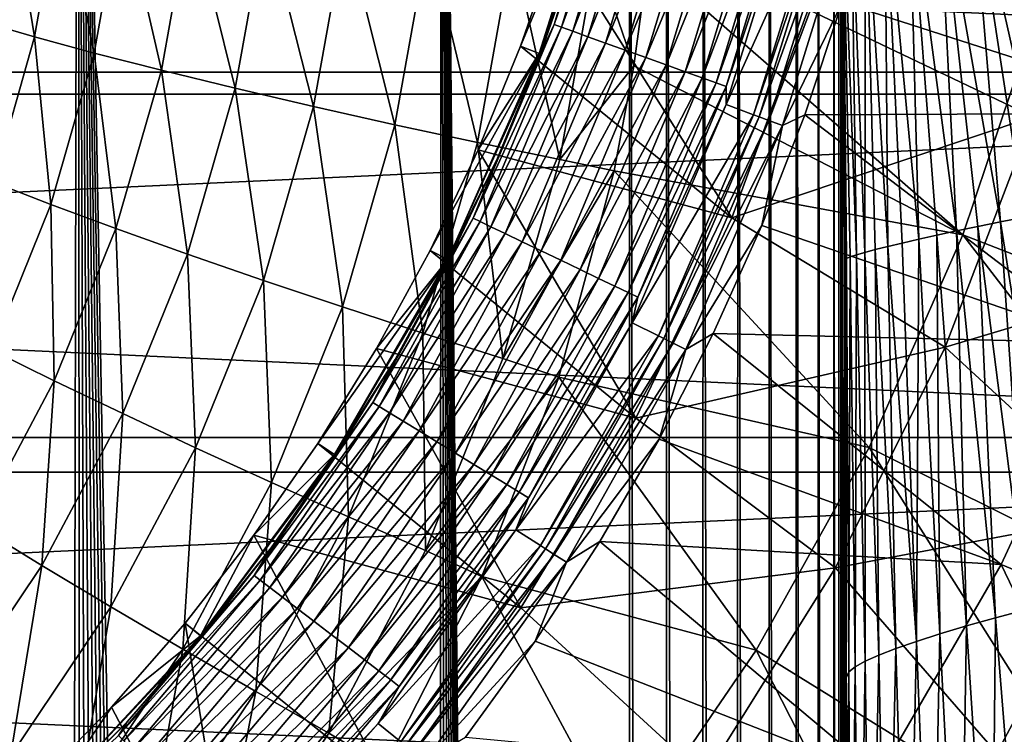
# Model space of a CAD drawing. Header units: metres. Extents: x -22 to 22, y 0 to 204.
# Tile 446 of 497: x 7.25 to 12.35, y 174.38 to 178.07. Entities that reach past the tile are written whole.
import ezdxf

# ---------------------------------------------------------------- set-up
doc = ezdxf.new("R2010")
doc.units = ezdxf.units.M
doc.layers.add('solid_002_SW0002', color=7, linetype='CONTINUOUS')
doc.layers.add('solid_002_SW0002_01', color=7, linetype='CONTINUOUS')

msp = doc.modelspace()

# ---------------------------------------------------------------- linework, layer by layer
at = {"layer": 'solid_002_SW0002'}
for points in [[(20.910084, 179.721817, 0.72), (-20.910084, 179.721817, 0.72), (-20.64257, 177.802536, 0.72)], [(21.333294, 177.689209), (-21.333294, 177.689209), (-21.608246, 179.66391)], [(21.608246, 179.66391), (21.333294, 177.689209), (-21.608246, 179.66391)], [(20.64257, 177.802536, 0.72), (-20.64257, 177.802536, 0.72), (-20.197836, 175.91188, 0.72)], [(20.874525, 175.732819), (-20.874525, 175.732819), (-21.333294, 177.689209)], [(21.333294, 177.689209), (20.874525, 175.732819), (-21.333294, 177.689209)], [(20.197836, 175.91188, 0.72), (-20.197836, 175.91188, 0.72), (-19.582014, 174.07486, 0.72)], [(20.239058, 173.833023), (-20.239056, 173.833023), (-20.874525, 175.732819)], [(20.874525, 175.732819), (20.239058, 173.833023), (-20.874525, 175.732819)]]:
    msp.add_3dface(points, dxfattribs=at)
at = {"layer": 'solid_002_SW0002_01'}
for points in [[(10.405606, 86.164307, 275.044769), (10.405617, 182.752945, 262.328644), (9.430969, 182.73764, 262.212341)], [(10.593456, 86.165062, 275.050476), (10.405617, 182.752945, 262.328644), (10.405606, 86.164307, 275.044769)], [(10.597157, 182.753616, 262.334106), (10.405617, 182.752945, 262.328644), (10.593456, 86.165062, 275.050476)], [(10.597157, 182.753616, 262.334106), (10.593456, 86.165062, 275.050476), (10.780477, 86.16111, 275.020477)], [(10.786173, 182.749451, 262.302887), (10.597157, 182.753616, 262.334106), (10.780477, 86.16111, 275.020477)], [(10.786173, 182.749451, 262.302887), (10.780477, 86.16111, 275.020477), (10.958313, 86.152588, 274.95575)], [(10.965581, 182.740601, 262.236145), (10.786173, 182.749451, 262.302887), (10.958313, 86.152588, 274.95575)], [(7.337406, 81.559441, 275.318237), (7.549795, 182.712387, 262.020508), (6.943197, 182.705444, 261.967773)], [(7.030791, 81.443855, 275.30658), (7.337406, 81.559441, 275.318237), (6.943197, 182.705444, 261.967773)], [(7.337406, 81.559441, 275.318237), (7.633447, 81.69384, 275.327606), (7.549795, 182.712387, 262.020508)], [(9.379462, 83.131706, 275.319794), (9.430969, 182.73764, 262.212341), (7.549795, 182.712387, 262.020508)], [(9.174067, 82.880623, 275.329529), (9.379462, 83.131706, 275.319794), (7.549795, 182.712387, 262.020508)], [(8.951005, 82.641777, 275.336273), (9.174067, 82.880623, 275.329529), (7.549795, 182.712387, 262.020508)], [(8.712973, 82.417816, 275.340057), (8.951005, 82.641777, 275.336273), (7.549795, 182.712387, 262.020508)], [(8.462617, 82.211456, 275.340942), (8.712973, 82.417816, 275.340057), (7.549795, 182.712387, 262.020508)], [(8.197889, 82.021248, 275.33905), (8.462617, 82.211456, 275.340942), (7.549795, 182.712387, 262.020508)], [(7.920344, 81.847977, 275.334534), (8.197889, 82.021248, 275.33905), (7.549795, 182.712387, 262.020508)], [(7.633447, 81.69384, 275.327606), (7.920344, 81.847977, 275.334534), (7.549795, 182.712387, 262.020508)], [(9.379462, 83.131706, 275.319794), (9.56864, 83.396965, 275.306793), (9.430969, 182.73764, 262.212341)], [(10.394617, 85.836555, 275.086517), (10.405606, 86.164307, 275.044769), (9.430969, 182.73764, 262.212341)], [(10.362921, 85.51313, 275.125061), (10.394617, 85.836555, 275.086517), (9.430969, 182.73764, 262.212341)], [(10.310513, 85.194023, 275.160431), (10.362921, 85.51313, 275.125061), (9.430969, 182.73764, 262.212341)], [(10.237163, 84.878571, 275.192749), (10.310513, 85.194023, 275.160431), (9.430969, 182.73764, 262.212341)], [(10.142421, 84.565491, 275.222137), (10.237163, 84.878571, 275.192749), (9.430969, 182.73764, 262.212341)], [(10.027577, 84.258614, 275.248383), (10.142421, 84.565491, 275.222137), (9.430969, 182.73764, 262.212341)], [(9.894053, 83.962204, 275.271118), (10.027577, 84.258614, 275.248383), (9.430969, 182.73764, 262.212341)], [(9.740889, 83.674911, 275.290527), (9.894053, 83.962204, 275.271118), (9.430969, 182.73764, 262.212341)], [(9.56864, 83.396965, 275.306793), (9.740889, 83.674911, 275.290527), (9.430969, 182.73764, 262.212341)], [(10.965581, 182.740601, 262.236145), (10.958313, 86.152588, 274.95575), (11.120454, 86.139801, 274.858612)], [(11.128661, 182.727417, 262.136383), (10.965581, 182.740601, 262.236145), (11.120454, 86.139801, 274.858612)], [(11.128661, 182.727417, 262.136383), (11.120454, 86.139801, 274.858612), (11.260962, 86.123215, 274.732605)], [(11.269304, 182.710358, 262.007324), (11.128661, 182.727417, 262.136383), (11.260962, 86.123215, 274.732605)], [(11.269304, 182.710358, 262.007324), (11.260962, 86.123215, 274.732605), (11.374691, 86.103432, 274.582397)], [(11.382239, 182.690094, 261.853851), (11.269304, 182.710358, 262.007324), (11.374691, 86.103432, 274.582397)], [(11.382239, 182.690094, 261.853851), (11.374691, 86.103432, 274.582397), (11.445098, 86.085312, 274.444763)], [(11.382239, 182.690094, 261.853851), (11.445098, 86.085312, 274.444763), (11.457478, 86.081192, 274.413452)], [(11.46323, 182.667358, 261.681641), (11.382239, 182.690094, 261.853851), (11.457478, 86.081192, 274.413452)], [(11.46323, 182.667358, 261.681641), (11.457478, 86.081192, 274.413452), (11.499139, 86.062302, 274.269958)], [(11.488696, 180.737625, 261.851196), (11.46323, 182.667358, 261.681641), (11.499139, 86.062302, 274.269958)], [(11.500106, 179.808472, 261.923279), (11.488696, 180.737625, 261.851196), (11.499139, 86.062302, 274.269958)], [(11.500106, 179.808472, 261.923279), (11.499139, 86.062302, 274.269958), (11.506289, 86.057297, 274.231964)], [(11.510184, 178.78978, 261.997803), (11.500106, 179.808472, 261.923279), (11.506289, 86.057297, 274.231964)], [(20.910084, 179.721817, 0.72), (-20.64257, 177.802536, 0.72), (20.64257, 177.802536, 0.72)], [(10.331347, 179.088333, 251.912323), (10.015562, 178.049072, 251.912323), (10.369868, 179.078735, 252.018463)], [(10.135472, 178.449387, 251.800095), (10.015562, 178.049072, 251.912323), (10.331347, 179.088333, 251.912323)], [(10.015562, 178.049072, 251.912323), (10.052906, 178.035614, 252.018463), (10.369868, 179.078735, 252.018463)], [(10.369868, 179.078735, 252.018463), (10.052906, 178.035614, 252.018463), (10.430591, 179.063629, 252.11293)], [(10.052906, 178.035614, 252.018463), (10.111773, 178.014389, 252.11293), (10.430591, 179.063629, 252.11293)], [(10.430591, 179.063629, 252.11293), (10.111773, 178.014389, 252.11293), (10.510396, 179.043762, 252.190887)], [(10.111773, 178.014389, 252.11293), (10.189138, 177.986496, 252.190887), (10.510396, 179.043762, 252.190887)], [(10.510396, 179.043762, 252.190887), (10.189138, 177.986496, 252.190887), (10.605186, 179.020172, 252.248322)], [(10.289585, 179.012756, 251.389343), (10.030496, 178.482803, 249.424011), (9.840832, 177.936646, 249.424011)], [(9.937105, 177.900024, 251.389343), (10.289585, 179.012756, 251.389343), (9.840832, 177.936646, 249.424011)], [(10.296529, 179.010971, 251.800095), (10.289585, 179.012756, 251.389343), (9.937105, 177.900024, 251.389343)], [(10.296529, 179.010971, 251.800095), (9.937105, 177.900024, 251.389343), (10.135472, 178.449387, 251.800095)], [(10.189138, 177.986496, 252.190887), (10.281031, 177.953369, 252.248322), (10.605186, 179.020172, 252.248322)], [(10.605186, 179.020172, 252.248322), (10.281031, 177.953369, 252.248322), (10.710091, 178.994049, 252.282288)], [(10.281031, 177.953369, 252.248322), (10.382729, 177.916702, 252.282288), (10.710091, 178.994049, 252.282288)], [(10.710091, 178.994049, 252.282288), (10.382729, 177.916702, 252.282288), (10.819722, 178.966766, 252.291046)], [(10.382729, 177.916702, 252.282288), (10.48901, 177.878387, 252.291046), (10.819722, 178.966766, 252.291046)], [(10.819722, 178.966766, 252.291046), (10.48901, 177.878387, 252.291046), (10.928452, 178.939697, 252.274124)], [(10.48901, 177.878387, 252.291046), (10.594416, 177.840393, 252.274124), (10.928452, 178.939697, 252.274124)], [(10.928452, 178.939697, 252.274124), (10.594416, 177.840393, 252.274124), (11.030692, 178.914246, 252.232422)], [(10.594416, 177.840393, 252.274124), (10.693531, 177.804657, 252.232422), (11.030692, 178.914246, 252.232422)], [(11.030692, 178.914246, 252.232422), (10.693531, 177.804657, 252.232422), (11.121193, 178.891724, 252.16806)], [(10.693531, 177.804657, 252.232422), (10.781265, 177.773026, 252.16806), (11.121193, 178.891724, 252.16806)], [(11.121193, 178.891724, 252.16806), (10.781265, 177.773026, 252.16806), (11.195306, 178.873276, 252.084351)], [(10.781265, 177.773026, 252.16806), (10.853113, 177.747116, 252.084351), (11.195306, 178.873276, 252.084351)], [(11.195306, 178.873276, 252.084351), (10.853113, 177.747116, 252.084351), (11.249225, 178.859848, 251.98558)], [(12.171286, 178.886093, 261.001678), (12.00277, 178.856598, 261.118744), (12.326191, 177.028259, 260.717194)], [(12.171286, 178.886093, 261.001678), (12.577939, 177.078629, 260.592285), (12.458416, 178.086395, 260.780853)], [(12.171286, 178.886093, 261.001678), (12.449445, 177.053146, 260.649353), (12.577939, 177.078629, 260.592285)], [(12.171286, 178.886093, 261.001678), (12.326191, 177.028259, 260.717194), (12.449445, 177.053146, 260.649353)], [(10.853113, 177.747116, 252.084351), (10.905384, 177.728271, 251.98558), (11.249225, 178.859848, 251.98558)], [(11.249225, 178.859848, 251.98558), (10.905384, 177.728271, 251.98558), (11.269258, 178.809586, 251.878189)], [(11.853555, 178.830948, 261.260376), (11.727073, 178.809708, 261.423248), (11.902347, 176.937988, 261.085907)], [(12.00277, 178.856598, 261.118744), (11.853555, 178.830948, 261.260376), (12.098852, 176.980927, 260.88327)], [(11.853555, 178.830948, 261.260376), (11.996376, 176.958832, 260.980347), (12.098852, 176.980927, 260.88327)], [(11.853555, 178.830948, 261.260376), (11.902347, 176.937988, 261.085907), (11.996376, 176.958832, 260.980347)], [(12.00277, 178.856598, 261.118744), (12.209051, 177.004135, 260.795349), (12.326191, 177.028259, 260.717194)], [(12.00277, 178.856598, 261.118744), (12.098852, 176.980927, 260.88327), (12.209051, 177.004135, 260.795349)], [(7.062163, 178.062408, 256.59671), (7.191195, 178.806763, 256.656891), (7.324852, 177.985825, 256.938446)], [(7.191195, 178.806763, 256.656891), (7.46041, 178.757721, 256.998596), (7.324852, 177.985825, 256.938446)], [(11.416629, 178.772308, 251.016098), (11.269258, 178.809586, 251.878189), (10.905054, 177.634979, 251.878189)], [(10.905384, 177.728271, 251.98558), (10.905054, 177.634979, 251.878189), (11.269258, 178.809586, 251.878189)], [(11.047663, 177.582336, 251.016098), (11.416629, 178.772308, 251.016098), (10.905054, 177.634979, 251.878189)], [(11.446784, 178.764679, 250.910034), (11.416629, 178.772308, 251.016098), (11.047663, 177.582336, 251.016098)], [(12.495287, 177.571213, 247.625275), (11.329978, 178.127396, 248.574905), (12.832821, 178.801834, 247.625275)], [(13.28463, 177.591171, 249.512939), (13.599332, 178.814835, 249.512939), (11.505713, 178.163879, 250.666168)], [(11.510184, 178.78978, 261.997803), (11.506289, 86.057297, 274.231964), (11.519543, 86.038383, 274.088257)], [(11.510184, 178.78978, 261.997803), (11.519543, 86.038383, 274.088257), (11.519543, 176.831711, 262.135071)], [(11.52793, 176.838165, 261.992615), (11.510184, 178.78978, 261.997803), (11.519543, 176.831711, 262.135071)], [(11.54808, 176.846741, 261.85141), (11.57985, 176.857346, 261.712524), (11.510184, 178.78978, 261.997803)], [(11.55335, 178.782364, 261.797394), (11.510184, 178.78978, 261.997803), (11.57985, 176.857346, 261.712524)], [(11.52793, 176.838165, 261.992615), (11.54808, 176.846741, 261.85141), (11.510184, 178.78978, 261.997803)], [(11.626231, 178.793396, 261.603638), (11.55335, 178.782364, 261.797394), (11.623013, 176.869919, 261.576904)], [(11.55335, 178.782364, 261.797394), (11.57985, 176.857346, 261.712524), (11.623013, 176.869919, 261.576904)], [(11.626231, 178.793396, 261.603638), (11.623013, 176.869919, 261.576904), (11.677267, 176.884384, 261.445526)], [(11.727073, 178.809708, 261.423248), (11.626231, 178.793396, 261.603638), (11.742226, 176.900635, 261.319305)], [(11.626231, 178.793396, 261.603638), (11.677267, 176.884384, 261.445526), (11.742226, 176.900635, 261.319305)], [(11.727073, 178.809708, 261.423248), (11.81743, 176.918533, 261.199127), (11.902347, 176.937988, 261.085907)], [(11.727073, 178.809708, 261.423248), (11.742226, 176.900635, 261.319305), (11.81743, 176.918533, 261.199127)], [(7.324852, 177.985825, 256.938446), (7.46041, 178.757721, 256.998596), (7.633958, 177.901962, 257.236908)], [(7.46041, 178.757721, 256.998596), (7.776551, 178.706299, 257.297028), (7.633958, 177.901962, 257.236908)], [(11.446784, 178.764679, 250.910034), (11.047663, 177.582336, 251.016098), (11.076843, 177.571564, 250.910034)], [(11.446784, 178.764679, 250.910034), (11.076843, 177.571564, 250.910034), (11.498979, 178.75148, 250.813126)], [(11.076843, 177.571564, 250.910034), (11.127351, 177.552917, 250.813126), (11.498979, 178.75148, 250.813126)], [(11.498979, 178.75148, 250.813126), (11.127351, 177.552917, 250.813126), (11.570591, 178.733368, 250.730469)], [(11.127351, 177.552917, 250.813126), (11.196649, 177.527344, 250.730469), (11.570591, 178.733368, 250.730469)], [(11.570591, 178.733368, 250.730469), (11.196649, 177.527344, 250.730469), (11.505713, 178.163879, 250.666168)], [(7.633958, 177.901962, 257.236908), (7.776551, 178.706299, 257.297028), (7.982898, 177.812576, 257.485718)], [(7.776551, 178.706299, 257.297028), (8.132888, 178.65361, 257.545837), (7.982898, 177.812576, 257.485718)], [(7.982898, 177.812576, 257.485718), (8.132888, 178.65361, 257.545837), (8.364241, 177.719589, 257.679596)], [(8.132888, 178.65361, 257.545837), (8.521832, 178.600754, 257.739685), (8.364241, 177.719589, 257.679596)], [(8.364241, 177.719589, 257.679596), (8.521832, 178.600754, 257.739685), (8.769865, 177.624985, 257.814392)], [(8.521832, 178.600754, 257.739685), (8.935102, 178.548874, 257.874481), (8.769865, 177.624985, 257.814392)], [(8.769865, 177.624985, 257.814392), (8.935102, 178.548874, 257.874481), (9.191134, 177.530762, 257.887268)], [(8.935102, 178.548874, 257.874481), (9.363894, 178.499069, 257.947357), (9.191134, 177.530762, 257.887268)], [(9.191134, 177.530762, 257.887268), (9.363894, 178.499069, 257.947357), (9.619078, 177.438934, 257.896637)], [(9.363894, 178.499069, 257.947357), (9.799081, 178.452408, 257.956726), (9.619078, 177.438934, 257.896637)], [(9.840832, 177.936646, 249.424011), (10.030496, 178.482803, 249.424011), (10.935295, 177.048386, 248.574905)], [(10.030496, 178.482803, 249.424011), (11.329978, 178.127396, 248.574905), (10.935295, 177.048386, 248.574905)], [(9.619078, 177.438934, 257.896637), (9.799081, 178.452408, 257.956726), (10.04458, 177.351456, 257.842316)], [(9.799081, 178.452408, 257.956726), (10.231393, 178.409866, 257.902405), (10.04458, 177.351456, 257.842316)], [(10.135472, 178.449387, 251.800095), (9.937105, 177.900024, 251.389343), (9.943811, 177.897491, 251.800095)], [(10.135472, 178.449387, 251.800095), (9.943811, 177.897491, 251.800095), (10.015562, 178.049072, 251.912323)], [(10.04458, 177.351456, 257.842316), (10.231393, 178.409866, 257.902405), (10.428063, 177.835556, 257.802124)], [(10.231393, 178.409866, 257.902405), (10.501314, 178.383698, 257.8349), (10.428063, 177.835556, 257.802124)], [(12.131733, 176.960144, 257.159729), (10.428063, 177.835556, 257.802124), (10.501314, 178.383698, 257.8349)], [(12.51363, 178.099564, 257.159729), (12.131733, 176.960144, 257.159729), (10.501314, 178.383698, 257.8349)], [(11.196649, 177.527344, 250.730469), (11.312397, 177.581528, 250.666168), (11.505713, 178.163879, 250.666168)], [(13.28463, 177.591171, 249.512939), (11.505713, 178.163879, 250.666168), (11.312397, 177.581528, 250.666168)], [(12.495287, 177.571213, 247.625275), (10.935295, 177.048386, 248.574905), (11.329978, 178.127396, 248.574905)], [(7.062163, 178.062408, 256.59671), (7.324852, 177.985825, 256.938446), (7.11007, 177.233688, 256.879608)], [(14.382766, 176.088089, 256.18338), (12.131733, 176.960144, 257.159729), (12.51363, 178.099564, 257.159729)], [(10.015562, 178.049072, 251.912323), (9.595535, 177.047409, 251.912323), (10.052906, 178.035614, 252.018463)], [(9.722123, 177.356964, 251.800095), (9.595535, 177.047409, 251.912323), (10.015562, 178.049072, 251.912323)], [(9.595535, 177.047409, 251.912323), (9.631312, 177.030212, 252.018463), (10.052906, 178.035614, 252.018463)], [(10.052906, 178.035614, 252.018463), (9.631312, 177.030212, 252.018463), (10.111773, 178.014389, 252.11293)], [(9.631312, 177.030212, 252.018463), (9.68771, 177.003113, 252.11293), (10.111773, 178.014389, 252.11293)], [(10.111773, 178.014389, 252.11293), (9.68771, 177.003113, 252.11293), (10.189138, 177.986496, 252.190887)], [(9.943811, 177.897491, 251.800095), (9.722123, 177.356964, 251.800095), (10.015562, 178.049072, 251.912323)], [(7.11007, 177.233688, 256.879608), (7.324852, 177.985825, 256.938446), (7.408879, 177.118454, 257.17807)], [(7.324852, 177.985825, 256.938446), (7.633958, 177.901962, 257.236908), (7.408879, 177.118454, 257.17807)], [(9.68771, 177.003113, 252.11293), (9.761831, 176.967468, 252.190887), (10.189138, 177.986496, 252.190887)], [(10.189138, 177.986496, 252.190887), (9.761831, 176.967468, 252.190887), (10.281031, 177.953369, 252.248322)], [(9.761831, 176.967468, 252.190887), (9.84987, 176.925156, 252.248322), (10.281031, 177.953369, 252.248322)], [(10.281031, 177.953369, 252.248322), (9.84987, 176.925156, 252.248322), (10.382729, 177.916702, 252.282288)], [(7.408879, 177.118454, 257.17807), (7.633958, 177.901962, 257.236908), (7.746705, 176.993515, 257.42691)], [(7.633958, 177.901962, 257.236908), (7.982898, 177.812576, 257.485718), (7.746705, 176.993515, 257.42691)], [(9.621444, 177.401688, 249.424011), (9.840832, 177.936646, 249.424011), (10.935295, 177.048386, 248.574905)], [(9.937105, 177.900024, 251.389343), (9.840832, 177.936646, 249.424011), (9.621444, 177.401688, 249.424011)], [(9.84987, 176.925156, 252.248322), (9.947303, 176.878326, 252.282288), (10.382729, 177.916702, 252.282288)], [(10.382729, 177.916702, 252.282288), (9.947303, 176.878326, 252.282288), (10.48901, 177.878387, 252.291046)], [(9.937105, 177.900024, 251.389343), (9.621444, 177.401688, 249.424011), (9.372993, 176.879578, 249.424011)], [(9.464692, 176.832672, 251.389343), (9.937105, 177.900024, 251.389343), (9.372993, 176.879578, 249.424011)], [(9.943811, 177.897491, 251.800095), (9.937105, 177.900024, 251.389343), (9.464692, 176.832672, 251.389343)], [(9.943811, 177.897491, 251.800095), (9.464692, 176.832672, 251.389343), (9.722123, 177.356964, 251.800095)], [(9.947303, 176.878326, 252.282288), (10.049128, 176.829376, 252.291046), (10.48901, 177.878387, 252.291046)], [(10.48901, 177.878387, 252.291046), (10.049128, 176.829376, 252.291046), (10.594416, 177.840393, 252.274124)], [(20.64257, 177.802536, 0.72), (-20.197836, 175.91188, 0.72), (20.197836, 175.91188, 0.72)], [(7.746705, 176.993515, 257.42691), (7.982898, 177.812576, 257.485718), (8.116355, 176.861526, 257.620819)], [(7.982898, 177.812576, 257.485718), (8.364241, 177.719589, 257.679596), (8.116355, 176.861526, 257.620819)], [(10.04458, 177.351456, 257.842316), (10.428063, 177.835556, 257.802124), (10.326281, 177.292007, 257.769592)], [(10.049128, 176.829376, 252.291046), (10.150112, 176.780823, 252.274124), (10.594416, 177.840393, 252.274124)], [(10.594416, 177.840393, 252.274124), (10.150112, 176.780823, 252.274124), (10.693531, 177.804657, 252.232422)], [(10.150112, 176.780823, 252.274124), (10.24507, 176.735184, 252.232422), (10.693531, 177.804657, 252.232422)], [(10.693531, 177.804657, 252.232422), (10.24507, 176.735184, 252.232422), (10.781265, 177.773026, 252.16806)], [(12.131733, 176.960144, 257.159729), (10.326281, 177.292007, 257.769592), (10.428063, 177.835556, 257.802124)], [(10.24507, 176.735184, 252.232422), (10.329126, 176.694778, 252.16806), (10.781265, 177.773026, 252.16806)], [(10.781265, 177.773026, 252.16806), (10.329126, 176.694778, 252.16806), (10.853113, 177.747116, 252.084351)], [(8.116355, 176.861526, 257.620819), (8.364241, 177.719589, 257.679596), (8.509956, 176.725311, 257.755615)], [(8.364241, 177.719589, 257.679596), (8.769865, 177.624985, 257.814392), (8.509956, 176.725311, 257.755615)], [(10.329126, 176.694778, 252.16806), (10.397962, 176.661682, 252.084351), (10.853113, 177.747116, 252.084351)], [(10.853113, 177.747116, 252.084351), (10.397962, 176.661682, 252.084351), (10.905384, 177.728271, 251.98558)], [(10.397962, 176.661682, 252.084351), (10.44804, 176.637619, 251.98558), (10.905384, 177.728271, 251.98558)], [(10.905384, 177.728271, 251.98558), (10.44804, 176.637619, 251.98558), (10.905054, 177.634979, 251.878189)], [(8.509956, 176.725311, 257.755615), (8.769865, 177.624985, 257.814392), (8.919128, 176.587738, 257.828491)], [(8.769865, 177.624985, 257.814392), (9.191134, 177.530762, 257.887268), (8.919128, 176.587738, 257.828491)], [(11.047663, 177.582336, 251.016098), (10.905054, 177.634979, 251.878189), (10.418795, 176.505417, 251.878189)], [(10.44804, 176.637619, 251.98558), (10.418795, 176.505417, 251.878189), (10.905054, 177.634979, 251.878189)], [(10.555044, 176.438004, 251.016098), (11.047663, 177.582336, 251.016098), (10.418795, 176.505417, 251.878189)], [(11.076843, 177.571564, 250.910034), (11.047663, 177.582336, 251.016098), (10.555044, 176.438004, 251.016098)], [(11.076843, 177.571564, 250.910034), (10.555044, 176.438004, 251.016098), (10.582924, 176.42421, 250.910034)], [(11.076843, 177.571564, 250.910034), (10.582924, 176.42421, 250.910034), (11.127351, 177.552917, 250.813126)], [(10.582924, 176.42421, 250.910034), (10.631179, 176.400345, 250.813126), (11.127351, 177.552917, 250.813126)], [(11.127351, 177.552917, 250.813126), (10.631179, 176.400345, 250.813126), (11.196649, 177.527344, 250.730469)], [(12.040037, 176.379105, 247.625275), (10.935295, 177.048386, 248.574905), (12.495287, 177.571213, 247.625275)], [(12.860065, 176.401138, 249.512939), (11.312397, 177.581528, 250.666168), (11.089627, 177.009796, 250.666168)], [(11.196649, 177.527344, 250.730469), (11.089627, 177.009796, 250.666168), (11.312397, 177.581528, 250.666168)], [(12.860065, 176.401138, 249.512939), (13.28463, 177.591171, 249.512939), (11.312397, 177.581528, 250.666168)], [(12.040037, 176.379105, 247.625275), (12.495287, 177.571213, 247.625275), (13.510195, 176.820251, 246.58139)], [(8.919128, 176.587738, 257.828491), (9.191134, 177.530762, 257.887268), (9.335156, 176.451767, 257.837891)], [(9.191134, 177.530762, 257.887268), (9.619078, 177.438934, 257.896637), (9.335156, 176.451767, 257.837891)], [(10.631179, 176.400345, 250.813126), (10.697387, 176.367584, 250.730469), (11.196649, 177.527344, 250.730469)], [(11.196649, 177.527344, 250.730469), (10.697387, 176.367584, 250.730469), (11.089627, 177.009796, 250.666168)], [(9.335156, 176.451767, 257.837891), (9.619078, 177.438934, 257.896637), (9.749183, 176.320297, 257.783569)], [(9.372993, 176.879578, 249.424011), (9.621444, 177.401688, 249.424011), (10.438127, 176.012589, 248.574905)], [(9.619078, 177.438934, 257.896637), (10.04458, 177.351456, 257.842316), (9.749183, 176.320297, 257.783569)], [(9.621444, 177.401688, 249.424011), (10.935295, 177.048386, 248.574905), (10.438127, 176.012589, 248.574905)], [(9.722123, 177.356964, 251.800095), (9.464692, 176.832672, 251.389343), (9.471079, 176.829422, 251.800095)], [(9.722123, 177.356964, 251.800095), (9.471079, 176.829422, 251.800095), (9.595535, 177.047409, 251.912323)], [(9.749183, 176.320297, 257.783569), (10.04458, 177.351456, 257.842316), (10.326281, 177.292007, 257.769592)], [(9.749183, 176.320297, 257.783569), (10.326281, 177.292007, 257.769592), (10.039206, 176.224823, 257.705353)], [(11.646333, 175.860809, 257.159729), (10.039206, 176.224823, 257.705353), (10.326281, 177.292007, 257.769592)], [(12.131733, 176.960144, 257.159729), (11.646333, 175.860809, 257.159729), (10.326281, 177.292007, 257.769592)], [(7.11007, 177.233688, 256.879608), (7.408879, 177.118454, 257.17807), (7.104156, 176.363846, 257.121216)], [(7.104156, 176.363846, 257.121216), (7.408879, 177.118454, 257.17807), (7.427318, 176.204819, 257.370087)], [(7.408879, 177.118454, 257.17807), (7.746705, 176.993515, 257.42691), (7.427318, 176.204819, 257.370087)], [(9.595535, 177.047409, 251.912323), (9.075636, 176.09375, 251.912323), (9.631312, 177.030212, 252.018463)], [(9.191436, 176.316467, 251.800095), (9.075636, 176.09375, 251.912323), (9.595535, 177.047409, 251.912323)], [(9.471079, 176.829422, 251.800095), (9.191436, 176.316467, 251.800095), (9.595535, 177.047409, 251.912323)], [(12.040037, 176.379105, 247.625275), (10.438127, 176.012589, 248.574905), (10.935295, 177.048386, 248.574905)], [(12.636572, 175.066254, 260.197784), (12.449445, 177.053146, 260.649353), (12.326191, 177.028259, 260.717194)], [(7.427318, 176.204819, 257.370087), (7.746705, 176.993515, 257.42691), (7.781344, 176.03537, 257.563995)], [(7.746705, 176.993515, 257.42691), (8.116355, 176.861526, 257.620819), (7.781344, 176.03537, 257.563995)], [(9.075636, 176.09375, 251.912323), (9.109475, 176.072998, 252.018463), (9.631312, 177.030212, 252.018463)], [(9.631312, 177.030212, 252.018463), (9.109475, 176.072998, 252.018463), (9.68771, 177.003113, 252.11293)], [(9.109475, 176.072998, 252.018463), (9.162817, 176.040283, 252.11293), (9.68771, 177.003113, 252.11293)], [(9.68771, 177.003113, 252.11293), (9.162817, 176.040283, 252.11293), (9.761831, 176.967468, 252.190887)], [(10.697387, 176.367584, 250.730469), (10.837983, 176.450165, 250.666168), (11.089627, 177.009796, 250.666168)], [(12.860065, 176.401138, 249.512939), (11.089627, 177.009796, 250.666168), (10.837983, 176.450165, 250.666168)], [(12.300087, 174.979263, 260.412537), (12.209051, 177.004135, 260.795349), (12.098852, 176.980927, 260.88327)], [(12.462996, 175.022491, 260.296692), (12.326191, 177.028259, 260.717194), (12.209051, 177.004135, 260.795349)], [(12.462996, 175.022491, 260.296692), (12.209051, 177.004135, 260.795349), (12.300087, 174.979263, 260.412537)], [(12.636572, 175.066254, 260.197784), (12.326191, 177.028259, 260.717194), (12.462996, 175.022491, 260.296692)], [(9.162817, 176.040283, 252.11293), (9.232923, 175.997284, 252.190887), (9.761831, 176.967468, 252.190887)], [(9.761831, 176.967468, 252.190887), (9.232923, 175.997284, 252.190887), (9.84987, 176.925156, 252.248322)], [(13.807301, 174.784775, 256.18338), (11.646333, 175.860809, 257.159729), (12.131733, 176.960144, 257.159729)], [(11.89037, 174.856918, 260.849823), (11.902347, 176.937988, 261.085907), (11.81743, 176.918533, 261.199127)], [(12.012396, 174.896088, 260.69043), (11.902347, 176.937988, 261.085907), (11.89037, 174.856918, 260.849823)], [(12.012396, 174.896088, 260.69043), (11.996376, 176.958832, 260.980347), (11.902347, 176.937988, 261.085907)], [(12.149405, 174.936996, 260.54422), (12.098852, 176.980927, 260.88327), (11.996376, 176.958832, 260.980347)], [(12.149405, 174.936996, 260.54422), (11.996376, 176.958832, 260.980347), (12.012396, 174.896088, 260.69043)], [(12.300087, 174.979263, 260.412537), (12.098852, 176.980927, 260.88327), (12.149405, 174.936996, 260.54422)], [(14.382766, 176.088089, 256.18338), (13.807301, 174.784775, 256.18338), (12.131733, 176.960144, 257.159729)], [(9.232923, 175.997284, 252.190887), (9.316191, 175.946228, 252.248322), (9.84987, 176.925156, 252.248322)], [(9.84987, 176.925156, 252.248322), (9.316191, 175.946228, 252.248322), (9.947303, 176.878326, 252.282288)], [(11.695794, 174.785324, 261.201843), (11.677267, 176.884384, 261.445526), (11.623013, 176.869919, 261.576904)], [(11.784498, 174.819885, 261.020844), (11.742226, 176.900635, 261.319305), (11.677267, 176.884384, 261.445526)], [(11.784498, 174.819885, 261.020844), (11.677267, 176.884384, 261.445526), (11.695794, 174.785324, 261.201843)], [(11.89037, 174.856918, 260.849823), (11.81743, 176.918533, 261.199127), (11.742226, 176.900635, 261.319305)], [(11.89037, 174.856918, 260.849823), (11.742226, 176.900635, 261.319305), (11.784498, 174.819885, 261.020844)], [(7.781344, 176.03537, 257.563995), (8.116355, 176.861526, 257.620819), (8.158698, 175.85907, 257.698822)], [(8.116355, 176.861526, 257.620819), (8.509956, 176.725311, 257.755615), (8.158698, 175.85907, 257.698822)], [(9.464692, 176.832672, 251.389343), (9.096234, 176.371902, 249.424011), (8.792001, 175.880203, 249.424011)], [(8.878048, 175.823593, 251.389343), (9.464692, 176.832672, 251.389343), (8.792001, 175.880203, 249.424011)], [(9.471079, 176.829422, 251.800095), (9.464692, 176.832672, 251.389343), (8.878048, 175.823593, 251.389343)], [(9.096234, 176.371902, 249.424011), (9.372993, 176.879578, 249.424011), (10.438127, 176.012589, 248.574905)], [(9.464692, 176.832672, 251.389343), (9.372993, 176.879578, 249.424011), (9.096234, 176.371902, 249.424011)], [(9.316191, 175.946228, 252.248322), (9.408345, 175.889694, 252.282288), (9.947303, 176.878326, 252.282288)], [(9.947303, 176.878326, 252.282288), (9.408345, 175.889694, 252.282288), (10.049128, 176.829376, 252.291046)], [(11.52793, 176.838165, 261.992615), (11.519543, 176.831711, 262.135071), (11.527178, 174.668594, 261.982422)], [(11.527178, 174.668594, 261.982422), (11.519543, 176.831711, 262.135071), (11.519543, 86.038383, 274.088257)], [(11.540316, 174.699722, 261.78714), (11.52793, 176.838165, 261.992615), (11.527178, 174.668594, 261.982422)], [(11.540316, 174.699722, 261.78714), (11.54808, 176.846741, 261.85141), (11.52793, 176.838165, 261.992615)], [(11.573114, 174.72496, 261.586853), (11.54808, 176.846741, 261.85141), (11.540316, 174.699722, 261.78714)], [(11.573114, 174.72496, 261.586853), (11.57985, 176.857346, 261.712524), (11.54808, 176.846741, 261.85141)], [(11.625107, 174.753586, 261.391113), (11.57985, 176.857346, 261.712524), (11.573114, 174.72496, 261.586853)], [(11.625107, 174.753586, 261.391113), (11.623013, 176.869919, 261.576904), (11.57985, 176.857346, 261.712524)], [(11.695794, 174.785324, 261.201843), (11.623013, 176.869919, 261.576904), (11.625107, 174.753586, 261.391113)], [(9.471079, 176.829422, 251.800095), (8.878048, 175.823593, 251.389343), (9.191436, 176.316467, 251.800095)], [(9.408345, 175.889694, 252.282288), (9.504653, 175.830627, 252.291046), (10.049128, 176.829376, 252.291046)], [(10.049128, 176.829376, 252.291046), (9.504653, 175.830627, 252.291046), (10.150112, 176.780823, 252.274124)], [(9.504653, 175.830627, 252.291046), (9.600165, 175.772049, 252.274124), (10.150112, 176.780823, 252.274124)], [(10.150112, 176.780823, 252.274124), (9.600165, 175.772049, 252.274124), (10.24507, 176.735184, 252.232422)], [(12.040037, 176.379105, 247.625275), (13.510195, 176.820251, 246.58139), (12.970945, 175.519714, 246.58139)], [(9.600165, 175.772049, 252.274124), (9.68998, 175.716965, 252.232422), (10.24507, 176.735184, 252.232422)], [(10.24507, 176.735184, 252.232422), (9.68998, 175.716965, 252.232422), (10.329126, 176.694778, 252.16806)], [(8.158698, 175.85907, 257.698822), (8.509956, 176.725311, 257.755615), (8.551342, 175.679703, 257.771729)], [(8.509956, 176.725311, 257.755615), (8.919128, 176.587738, 257.828491), (8.551342, 175.679703, 257.771729)], [(9.68998, 175.716965, 252.232422), (9.769481, 175.668213, 252.16806), (10.329126, 176.694778, 252.16806)], [(10.329126, 176.694778, 252.16806), (9.769481, 175.668213, 252.16806), (10.397962, 176.661682, 252.084351)], [(9.769481, 175.668213, 252.16806), (9.834586, 175.628281, 252.084351), (10.397962, 176.661682, 252.084351)], [(10.397962, 176.661682, 252.084351), (9.834586, 175.628281, 252.084351), (10.44804, 176.637619, 251.98558)], [(9.834586, 175.628281, 252.084351), (9.881951, 175.599228, 251.98558), (10.44804, 176.637619, 251.98558)], [(10.44804, 176.637619, 251.98558), (9.881951, 175.599228, 251.98558), (10.418795, 176.505417, 251.878189)], [(8.551342, 175.679703, 257.771729), (8.919128, 176.587738, 257.828491), (8.950916, 175.501083, 257.781097)], [(8.919128, 176.587738, 257.828491), (9.335156, 176.451767, 257.837891), (8.950916, 175.501083, 257.781097)], [(10.555044, 176.438004, 251.016098), (10.418795, 176.505417, 251.878189), (9.815923, 175.433548, 251.878189)], [(9.881951, 175.599228, 251.98558), (9.815923, 175.433548, 251.878189), (10.418795, 176.505417, 251.878189)], [(8.950916, 175.501083, 257.781097), (9.335156, 176.451767, 257.837891), (9.34891, 175.327011, 257.726776)], [(9.335156, 176.451767, 257.837891), (9.749183, 176.320297, 257.783569), (9.34891, 175.327011, 257.726776)], [(9.944287, 175.352127, 251.016098), (10.555044, 176.438004, 251.016098), (9.815923, 175.433548, 251.878189)], [(10.582924, 176.42421, 250.910034), (10.555044, 176.438004, 251.016098), (9.944287, 175.352127, 251.016098)], [(10.582924, 176.42421, 250.910034), (9.944287, 175.352127, 251.016098), (9.970553, 175.335464, 250.910034)], [(10.582924, 176.42421, 250.910034), (9.970553, 175.335464, 250.910034), (10.631179, 176.400345, 250.813126)], [(12.329148, 175.254623, 249.512939), (10.837983, 176.450165, 250.666168), (10.558121, 175.904099, 250.666168)], [(10.697387, 176.367584, 250.730469), (10.558121, 175.904099, 250.666168), (10.837983, 176.450165, 250.666168)], [(12.329148, 175.254623, 249.512939), (12.860065, 176.401138, 249.512939), (10.837983, 176.450165, 250.666168)], [(8.792001, 175.880203, 249.424011), (9.096234, 176.371902, 249.424011), (9.84313, 175.029724, 248.574905)], [(9.096234, 176.371902, 249.424011), (10.438127, 176.012589, 248.574905), (9.84313, 175.029724, 248.574905)], [(9.970553, 175.335464, 250.910034), (10.016017, 175.306625, 250.813126), (10.631179, 176.400345, 250.813126)], [(10.631179, 176.400345, 250.813126), (10.016017, 175.306625, 250.813126), (10.697387, 176.367584, 250.730469)], [(11.471361, 175.23674, 247.625275), (10.438127, 176.012589, 248.574905), (12.040037, 176.379105, 247.625275)], [(11.471361, 175.23674, 247.625275), (12.040037, 176.379105, 247.625275), (12.970945, 175.519714, 246.58139)], [(13.962109, 174.580734, 248.196899), (12.860065, 176.401138, 249.512939), (12.329148, 175.254623, 249.512939)], [(7.104156, 176.363846, 257.121216), (7.427318, 176.204819, 257.370087), (7.028612, 175.454666, 257.315857)], [(10.016017, 175.306625, 250.813126), (10.078394, 175.267059, 250.730469), (10.697387, 176.367584, 250.730469)], [(10.697387, 176.367584, 250.730469), (10.078394, 175.267059, 250.730469), (10.558121, 175.904099, 250.666168)], [(9.191436, 176.316467, 251.800095), (8.878048, 175.823593, 251.389343), (8.884039, 175.819656, 251.800095)], [(9.191436, 176.316467, 251.800095), (8.884039, 175.819656, 251.800095), (9.075636, 176.09375, 251.912323)], [(9.34891, 175.327011, 257.726776), (9.749183, 176.320297, 257.783569), (10.039206, 176.224823, 257.705353)], [(9.34891, 175.327011, 257.726776), (10.039206, 176.224823, 257.705353), (9.641466, 175.193298, 257.643341)], [(11.06157, 174.810959, 257.159729), (9.641466, 175.193298, 257.643341), (10.039206, 176.224823, 257.705353)], [(11.646333, 175.860809, 257.159729), (11.06157, 174.810959, 257.159729), (10.039206, 176.224823, 257.705353)], [(7.028612, 175.454666, 257.315857), (7.427318, 176.204819, 257.370087), (7.363286, 175.249634, 257.509796)], [(7.427318, 176.204819, 257.370087), (7.781344, 176.03537, 257.563995), (7.363286, 175.249634, 257.509796)], [(9.075636, 176.09375, 251.912323), (8.461278, 175.198029, 251.912323), (9.109475, 176.072998, 252.018463)], [(8.549815, 175.340469, 251.800095), (8.461278, 175.198029, 251.912323), (9.075636, 176.09375, 251.912323)], [(8.461278, 175.198029, 251.912323), (8.492826, 175.173935, 252.018463), (9.109475, 176.072998, 252.018463)], [(9.109475, 176.072998, 252.018463), (8.492826, 175.173935, 252.018463), (9.162817, 176.040283, 252.11293)], [(8.884039, 175.819656, 251.800095), (8.549815, 175.340469, 251.800095), (9.075636, 176.09375, 251.912323)], [(7.363286, 175.249634, 257.509796), (7.781344, 176.03537, 257.563995), (7.720365, 175.035248, 257.644653)], [(7.781344, 176.03537, 257.563995), (8.158698, 175.85907, 257.698822), (7.720365, 175.035248, 257.644653)], [(8.492826, 175.173935, 252.018463), (8.542557, 175.135956, 252.11293), (9.162817, 176.040283, 252.11293)], [(9.162817, 176.040283, 252.11293), (8.542557, 175.135956, 252.11293), (9.232923, 175.997284, 252.190887)], [(8.542557, 175.135956, 252.11293), (8.607917, 175.086044, 252.190887), (9.232923, 175.997284, 252.190887)], [(9.232923, 175.997284, 252.190887), (8.607917, 175.086044, 252.190887), (9.316191, 175.946228, 252.248322)], [(11.471361, 175.23674, 247.625275), (9.84313, 175.029724, 248.574905), (10.438127, 176.012589, 248.574905)], [(8.607917, 175.086044, 252.190887), (8.685549, 175.026749, 252.248322), (9.316191, 175.946228, 252.248322)], [(9.316191, 175.946228, 252.248322), (8.685549, 175.026749, 252.248322), (9.408345, 175.889694, 252.282288)], [(20.197836, 175.91188, 0.72), (-19.582014, 174.07486, 0.72), (19.582014, 174.07486, 0.72)], [(8.46121, 175.40593, 249.424011), (8.792001, 175.880203, 249.424011), (9.84313, 175.029724, 248.574905)], [(8.878048, 175.823593, 251.389343), (8.792001, 175.880203, 249.424011), (8.46121, 175.40593, 249.424011)], [(8.685549, 175.026749, 252.248322), (8.771465, 174.961136, 252.282288), (9.408345, 175.889694, 252.282288)], [(9.408345, 175.889694, 252.282288), (8.771465, 174.961136, 252.282288), (9.504653, 175.830627, 252.291046)], [(10.078394, 175.267059, 250.730469), (10.250768, 175.373032, 250.666168), (10.558121, 175.904099, 250.666168)], [(12.329148, 175.254623, 249.512939), (10.558121, 175.904099, 250.666168), (10.250768, 175.373032, 250.666168)], [(7.720365, 175.035248, 257.644653), (8.158698, 175.85907, 257.698822), (8.092243, 174.816055, 257.71756)], [(8.158698, 175.85907, 257.698822), (8.551342, 175.679703, 257.771729), (8.092243, 174.816055, 257.71756)], [(8.184252, 174.884933, 251.389343), (8.878048, 175.823593, 251.389343), (8.46121, 175.40593, 249.424011)], [(8.884039, 175.819656, 251.800095), (8.878048, 175.823593, 251.389343), (8.184252, 174.884933, 251.389343)], [(8.884039, 175.819656, 251.800095), (8.184252, 174.884933, 251.389343), (8.549815, 175.340469, 251.800095)], [(8.771465, 174.961136, 252.282288), (8.861253, 174.892563, 252.291046), (9.504653, 175.830627, 252.291046)], [(9.504653, 175.830627, 252.291046), (8.861253, 174.892563, 252.291046), (9.600165, 175.772049, 252.274124)], [(13.114036, 173.540131, 256.18338), (11.06157, 174.810959, 257.159729), (11.646333, 175.860809, 257.159729)], [(13.807301, 174.784775, 256.18338), (13.114036, 173.540131, 256.18338), (11.646333, 175.860809, 257.159729)], [(8.861253, 174.892563, 252.291046), (8.9503, 174.824554, 252.274124), (9.600165, 175.772049, 252.274124)], [(9.600165, 175.772049, 252.274124), (8.9503, 174.824554, 252.274124), (9.68998, 175.716965, 252.232422)], [(8.9503, 174.824554, 252.274124), (9.034035, 174.76062, 252.232422), (9.68998, 175.716965, 252.232422)], [(9.68998, 175.716965, 252.232422), (9.034035, 174.76062, 252.232422), (9.769481, 175.668213, 252.16806)], [(8.092243, 174.816055, 257.71756), (8.551342, 175.679703, 257.771729), (8.471002, 174.59671, 257.726959)], [(8.551342, 175.679703, 257.771729), (8.950916, 175.501083, 257.781097), (8.471002, 174.59671, 257.726959)], [(9.034035, 174.76062, 252.232422), (9.108154, 174.70401, 252.16806), (9.769481, 175.668213, 252.16806)], [(9.769481, 175.668213, 252.16806), (9.108154, 174.70401, 252.16806), (9.834586, 175.628281, 252.084351)], [(9.108154, 174.70401, 252.16806), (9.168852, 174.657654, 252.084351), (9.834586, 175.628281, 252.084351)], [(9.834586, 175.628281, 252.084351), (9.168852, 174.657654, 252.084351), (9.881951, 175.599228, 251.98558)], [(9.168852, 174.657654, 252.084351), (9.213011, 174.623932, 251.98558), (9.881951, 175.599228, 251.98558)], [(9.881951, 175.599228, 251.98558), (9.213011, 174.623932, 251.98558), (9.815923, 175.433548, 251.878189)], [(11.471361, 175.23674, 247.625275), (12.970945, 175.519714, 246.58139), (12.306855, 174.278275, 246.58139)], [(13.486906, 174.07814, 245.449249), (12.306855, 174.278275, 246.58139), (12.970945, 175.519714, 246.58139)], [(7.028612, 175.454666, 257.315857), (7.363286, 175.249634, 257.509796), (6.866984, 174.512604, 257.458801)], [(8.471002, 174.59671, 257.726959), (8.950916, 175.501083, 257.781097), (8.848576, 174.381912, 257.672607)], [(8.950916, 175.501083, 257.781097), (9.34891, 175.327011, 257.726776), (8.848576, 174.381912, 257.672607)], [(8.104868, 174.950562, 249.424011), (8.46121, 175.40593, 249.424011), (9.155882, 174.109009, 248.574905)], [(8.184252, 174.884933, 251.389343), (8.46121, 175.40593, 249.424011), (8.104868, 174.950562, 249.424011)], [(8.46121, 175.40593, 249.424011), (9.84313, 175.029724, 248.574905), (9.155882, 174.109009, 248.574905)], [(9.944287, 175.352127, 251.016098), (9.815923, 175.433548, 251.878189), (9.103184, 174.431366, 251.878189)], [(9.213011, 174.623932, 251.98558), (9.103184, 174.431366, 251.878189), (9.815923, 175.433548, 251.878189)], [(9.222229, 174.336838, 251.016098), (9.944287, 175.352127, 251.016098), (9.103184, 174.431366, 251.878189)], [(9.970553, 175.335464, 250.910034), (9.944287, 175.352127, 251.016098), (9.222229, 174.336838, 251.016098)], [(11.69627, 174.161057, 249.512939), (10.250768, 175.373032, 250.666168), (9.916724, 174.858322, 250.666168)], [(10.078394, 175.267059, 250.730469), (9.916724, 174.858322, 250.666168), (10.250768, 175.373032, 250.666168)], [(11.69627, 174.161057, 249.512939), (12.329148, 175.254623, 249.512939), (10.250768, 175.373032, 250.666168)], [(8.549815, 175.340469, 251.800095), (8.184252, 174.884933, 251.389343), (8.189775, 174.880371, 251.800095)], [(8.549815, 175.340469, 251.800095), (8.189775, 174.880371, 251.800095), (8.461278, 175.198029, 251.912323)], [(8.848576, 174.381912, 257.672607), (9.34891, 175.327011, 257.726776), (9.641466, 175.193298, 257.643341)], [(9.970553, 175.335464, 250.910034), (9.222229, 174.336838, 251.016098), (9.246588, 174.31749, 250.910034)], [(9.970553, 175.335464, 250.910034), (9.246588, 174.31749, 250.910034), (10.016017, 175.306625, 250.813126)], [(9.246588, 174.31749, 250.910034), (9.28875, 174.284012, 250.813126), (10.016017, 175.306625, 250.813126)], [(10.016017, 175.306625, 250.813126), (9.28875, 174.284012, 250.813126), (10.078394, 175.267059, 250.730469)], [(9.28875, 174.284012, 250.813126), (9.346598, 174.238083, 250.730469), (10.078394, 175.267059, 250.730469)], [(10.078394, 175.267059, 250.730469), (9.346598, 174.238083, 250.730469), (9.916724, 174.858322, 250.666168)], [(13.254397, 173.330688, 248.196899), (12.329148, 175.254623, 249.512939), (11.69627, 174.161057, 249.512939)], [(13.254397, 173.330688, 248.196899), (13.962109, 174.580734, 248.196899), (12.329148, 175.254623, 249.512939)], [(6.866984, 174.512604, 257.458801), (7.363286, 175.249634, 257.509796), (7.199994, 174.262466, 257.593658)], [(7.363286, 175.249634, 257.509796), (7.720365, 175.035248, 257.644653), (7.199994, 174.262466, 257.593658)], [(10.794618, 174.154892, 247.625275), (9.84313, 175.029724, 248.574905), (11.471361, 175.23674, 247.625275)], [(10.794618, 174.154892, 247.625275), (11.471361, 175.23674, 247.625275), (12.306855, 174.278275, 246.58139)], [(8.461278, 175.198029, 251.912323), (7.758854, 174.369568, 251.912323), (8.492826, 175.173935, 252.018463)], [(7.805005, 174.440735, 251.800095), (7.758854, 174.369568, 251.912323), (8.461278, 175.198029, 251.912323)], [(7.758854, 174.369568, 251.912323), (7.787783, 174.342377, 252.018463), (8.492826, 175.173935, 252.018463)], [(8.492826, 175.173935, 252.018463), (7.787783, 174.342377, 252.018463), (8.542557, 175.135956, 252.11293)], [(8.189775, 174.880371, 251.800095), (7.805005, 174.440735, 251.800095), (8.461278, 175.198029, 251.912323)], [(8.848576, 174.381912, 257.672607), (9.641466, 175.193298, 257.643341), (9.13847, 174.209122, 257.584015)], [(10.382435, 173.81955, 257.159729), (9.13847, 174.209122, 257.584015), (9.641466, 175.193298, 257.643341)], [(11.06157, 174.810959, 257.159729), (10.382435, 173.81955, 257.159729), (9.641466, 175.193298, 257.643341)], [(7.787783, 174.342377, 252.018463), (7.833385, 174.29953, 252.11293), (8.542557, 175.135956, 252.11293)], [(8.542557, 175.135956, 252.11293), (7.833385, 174.29953, 252.11293), (8.607917, 175.086044, 252.190887)], [(7.833385, 174.29953, 252.11293), (7.89332, 174.243225, 252.190887), (8.607917, 175.086044, 252.190887)], [(8.607917, 175.086044, 252.190887), (7.89332, 174.243225, 252.190887), (8.685549, 175.026749, 252.248322)], [(7.199994, 174.262466, 257.593658), (7.720365, 175.035248, 257.644653), (7.547097, 174.005844, 257.666565)], [(7.720365, 175.035248, 257.644653), (8.092243, 174.816055, 257.71756), (7.547097, 174.005844, 257.666565)], [(7.89332, 174.243225, 252.190887), (7.964507, 174.176331, 252.248322), (8.685549, 175.026749, 252.248322)], [(8.685549, 175.026749, 252.248322), (7.964507, 174.176331, 252.248322), (8.771465, 174.961136, 252.282288)], [(10.794618, 174.154892, 247.625275), (9.155882, 174.109009, 248.574905), (9.84313, 175.029724, 248.574905)], [(12.462996, 175.022491, 260.296692), (12.300087, 174.979263, 260.412537), (12.459349, 173.001114, 259.84964)], [(7.724056, 174.515472, 249.424011), (8.104868, 174.950562, 249.424011), (8.382825, 173.259048, 248.574905)], [(8.184252, 174.884933, 251.389343), (8.104868, 174.950562, 249.424011), (7.724056, 174.515472, 249.424011)], [(7.964507, 174.176331, 252.248322), (8.04329, 174.102295, 252.282288), (8.771465, 174.961136, 252.282288)], [(8.771465, 174.961136, 252.282288), (8.04329, 174.102295, 252.282288), (8.861253, 174.892563, 252.291046)], [(8.104868, 174.950562, 249.424011), (9.155882, 174.109009, 248.574905), (8.382825, 173.259048, 248.574905)], [(12.300087, 174.979263, 260.412537), (12.149405, 174.936996, 260.54422), (12.279429, 172.938385, 260.004517)], [(12.300087, 174.979263, 260.412537), (12.279429, 172.938385, 260.004517), (12.459349, 173.001114, 259.84964)], [(12.012396, 174.896088, 260.69043), (11.89037, 174.856918, 260.849823), (11.9702, 172.816422, 260.365234)], [(12.012396, 174.896088, 260.69043), (11.9702, 172.816422, 260.365234), (12.11586, 172.876633, 260.176941)], [(12.149405, 174.936996, 260.54422), (12.012396, 174.896088, 260.69043), (12.11586, 172.876633, 260.176941)], [(12.149405, 174.936996, 260.54422), (12.11586, 172.876633, 260.176941), (12.279429, 172.938385, 260.004517)], [(7.391679, 174.028061, 251.389343), (8.184252, 174.884933, 251.389343), (7.724056, 174.515472, 249.424011)], [(8.189775, 174.880371, 251.800095), (8.184252, 174.884933, 251.389343), (7.391679, 174.028061, 251.389343)], [(8.189775, 174.880371, 251.800095), (7.391679, 174.028061, 251.389343), (7.805005, 174.440735, 251.800095)], [(8.04329, 174.102295, 252.282288), (8.125625, 174.024933, 252.291046), (8.861253, 174.892563, 252.291046)], [(8.861253, 174.892563, 252.291046), (8.125625, 174.024933, 252.291046), (8.9503, 174.824554, 252.274124)], [(9.346598, 174.238083, 250.730469), (9.556861, 174.361328, 250.666168), (9.916724, 174.858322, 250.666168)], [(11.69627, 174.161057, 249.512939), (9.916724, 174.858322, 250.666168), (9.556861, 174.361328, 250.666168)], [(11.89037, 174.856918, 260.849823), (11.784498, 174.819885, 261.020844), (11.843841, 172.758347, 260.567596)], [(11.89037, 174.856918, 260.849823), (11.843841, 172.758347, 260.567596), (11.9702, 172.816422, 260.365234)], [(7.547097, 174.005844, 257.666565), (8.092243, 174.816055, 257.71756), (7.900902, 173.748184, 257.675964)], [(8.092243, 174.816055, 257.71756), (8.471002, 174.59671, 257.726959), (7.900902, 173.748184, 257.675964)], [(8.125625, 174.024933, 252.291046), (8.207279, 173.948212, 252.274124), (8.9503, 174.824554, 252.274124)], [(8.9503, 174.824554, 252.274124), (8.207279, 173.948212, 252.274124), (9.034035, 174.76062, 252.232422)], [(12.308887, 172.364761, 256.18338), (10.382435, 173.81955, 257.159729), (11.06157, 174.810959, 257.159729)], [(13.114036, 173.540131, 256.18338), (12.308887, 172.364761, 256.18338), (11.06157, 174.810959, 257.159729)], [(11.784498, 174.819885, 261.020844), (11.695794, 174.785324, 261.201843), (11.737987, 172.702942, 260.782135)], [(11.784498, 174.819885, 261.020844), (11.737987, 172.702942, 260.782135), (11.843841, 172.758347, 260.567596)], [(8.207279, 173.948212, 252.274124), (8.284062, 173.876068, 252.232422), (9.034035, 174.76062, 252.232422)], [(9.034035, 174.76062, 252.232422), (8.284062, 173.876068, 252.232422), (9.108154, 174.70401, 252.16806)], [(11.625107, 174.753586, 261.391113), (11.573114, 174.72496, 261.586853), (11.591633, 172.60228, 261.239349)], [(11.625107, 174.753586, 261.391113), (11.591633, 172.60228, 261.239349), (11.653649, 172.650757, 261.006744)], [(11.695794, 174.785324, 261.201843), (11.625107, 174.753586, 261.391113), (11.653649, 172.650757, 261.006744)], [(11.695794, 174.785324, 261.201843), (11.653649, 172.650757, 261.006744), (11.737987, 172.702942, 260.782135)], [(8.284062, 173.876068, 252.232422), (8.352029, 173.81221, 252.16806), (9.108154, 174.70401, 252.16806)], [(9.108154, 174.70401, 252.16806), (8.352029, 173.81221, 252.16806), (9.168852, 174.657654, 252.084351)], [(11.540316, 174.699722, 261.78714), (11.527178, 174.668594, 261.982422), (11.52986, 174.015869, 261.914764)], [(11.540316, 174.699722, 261.78714), (11.52986, 174.015869, 261.914764), (11.536733, 172.513748, 261.718781)], [(11.540316, 174.699722, 261.78714), (11.536733, 172.513748, 261.718781), (11.552528, 172.557968, 261.477661)], [(11.573114, 174.72496, 261.586853), (11.540316, 174.699722, 261.78714), (11.552528, 172.557968, 261.477661)], [(11.573114, 174.72496, 261.586853), (11.552528, 172.557968, 261.477661), (11.591633, 172.60228, 261.239349)], [(8.352029, 173.81221, 252.16806), (8.407688, 173.759903, 252.084351), (9.168852, 174.657654, 252.084351)], [(9.168852, 174.657654, 252.084351), (8.407688, 173.759903, 252.084351), (9.213011, 174.623932, 251.98558)], [(11.52986, 174.015869, 261.914764), (11.527178, 174.668594, 261.982422), (11.519543, 86.038383, 274.088257)], [(7.900902, 173.748184, 257.675964), (8.471002, 174.59671, 257.726959), (8.253877, 173.49498, 257.621613)], [(8.471002, 174.59671, 257.726959), (8.848576, 174.381912, 257.672607), (8.253877, 173.49498, 257.621613)], [(8.407688, 173.759903, 252.084351), (8.448181, 173.721863, 251.98558), (9.213011, 174.623932, 251.98558)], [(9.213011, 174.623932, 251.98558), (8.448181, 173.721863, 251.98558), (9.103184, 174.431366, 251.878189)], [(7.319919, 174.101944, 249.424011), (7.724056, 174.515472, 249.424011), (8.382825, 173.259048, 248.574905)], [(7.391679, 174.028061, 251.389343), (7.724056, 174.515472, 249.424011), (7.319919, 174.101944, 249.424011)], [(7.805005, 174.440735, 251.800095), (7.391679, 174.028061, 251.389343), (7.396667, 174.022903, 251.800095)], [(7.805005, 174.440735, 251.800095), (7.396667, 174.022903, 251.800095), (7.758854, 174.369568, 251.912323)], [(9.222229, 174.336838, 251.016098), (9.103184, 174.431366, 251.878189), (8.288558, 173.510101, 251.878189)], [(8.448181, 173.721863, 251.98558), (8.288558, 173.510101, 251.878189), (9.103184, 174.431366, 251.878189)], [(8.253877, 173.49498, 257.621613), (8.848576, 174.381912, 257.672607), (9.13847, 174.209122, 257.584015)]]:
    msp.add_3dface(points, dxfattribs=at)

doc.saveas('drawing.dxf')
